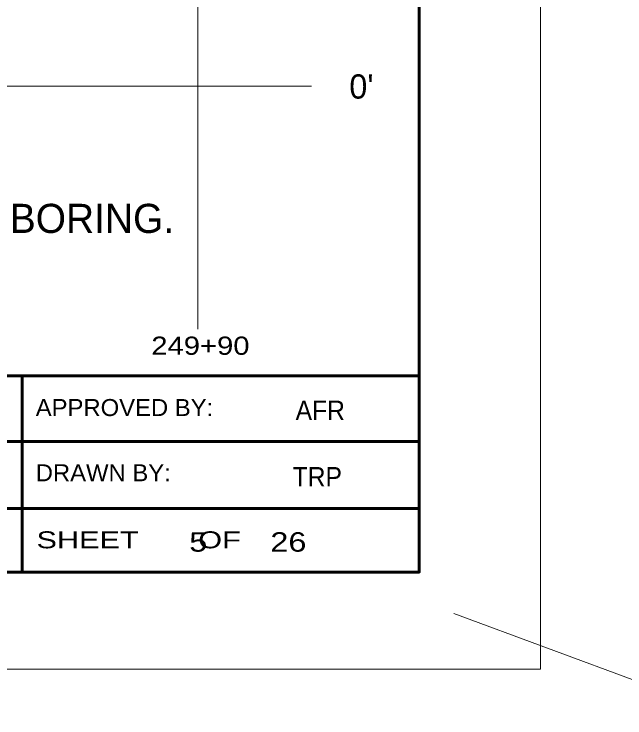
# Model space of a CAD drawing. Extents: x -76 to 974, y -1080 to -735.
# Drawn here: x 195.81 to 220.99, y -1058.13 to -1029.12 of the extents above; entities that cross this region are included whole.
import ezdxf
from ezdxf.enums import TextEntityAlignment as Align

# ---------------------------------------------------------------- set-up
doc = ezdxf.new("R2010")
doc.units = 0
doc.header["$LTSCALE"] = 0.36
for name, color, linetype, lineweight in [('27', 7, 'Continuous', 40), ('63', 7, 'Continuous', 35), ('7', 7, 'Continuous', 13)]:
    doc.layers.add(name, color=color, linetype=linetype, lineweight=lineweight)
doc.layers.add('29', color=7, linetype='Continuous')

msp = doc.modelspace()

# ---------------------------------------------------------------- linework, layer by layer
at = {"layer": '27', "lineweight": 13}
msp.add_line((213.9365, -1053.8167), (225.5283, -1058.1254), dxfattribs=at)
at = {"layer": '63', "lineweight": 13}
for q in [(217.515, -886.1123), (107.515, -1056.1123)]:
    msp.add_line((217.515, -1056.1123), q, dxfattribs=at)
at = {"layer": '63', "lineweight": 60}
for p, q in [((212.515, -891.4595), (212.515, -1052.1123)), ((196.1489, -1044.0258), (196.1489, -1052.1123)), ((179.7827, -1046.7337), (212.515, -1046.7337)), ((179.7827, -1049.4971), (212.515, -1049.4971))]:
    msp.add_line(p, q, dxfattribs=at)
at = {"layer": '63'}
msp.add_line((112.515, -1052.1123), (212.515, -1052.1123), dxfattribs=at)
at = {"layer": '63', "lineweight": 60}
msp.add_lwpolyline([(112.515, -1044.0258), (212.515, -1044.0258), (212.515, -1052.1123), (112.515, -1052.1123)], close=True, dxfattribs=at)
at = {"layer": '7'}
for p, q in [((203.3912, -1042.0988), (203.3912, -895.7205)), ((122.0054, -1032.09), (208.0761, -1032.09))]:
    msp.add_line(p, q, dxfattribs=at)

# ---------------------------------------------------------------- texts
at = {"layer": '29'}
msp.add_text('NOTE: STRATIGRAPHY IS DRAWN FROM BORING TO BORING.', height=1.2, dxfattribs=at).set_placement((178.3362, -1038.137), align=Align.CENTER)
at = {"layer": '63'}
msp.add_text("0'", height=1, dxfattribs=at).set_placement((210.1293, -1032.6008), align=Align.CENTER)
for s, height, width, p in [('249+90', 0.75, 1.2, (203.4917, -1043.1595)), ('AFR', 0.8, 0.95, (208.4329, -1045.8473)), ('TRP', 0.8, 0.95, (208.3102, -1048.5865)), ('5       26', 0.8, 1.25, (205.4459, -1051.2733))]:
    msp.add_text(s, height=height, dxfattribs=dict(at, width=width)).set_placement(p, align=Align.CENTER)
for s, width, p in [('APPROVED BY:', 1.05, (196.7018, -1045.683)), ('DRAWN BY:', 1.05, (196.7018, -1048.372)), ('SHEET       OF', 1.35, (196.7328, -1051.135))]:
    msp.add_text(s, height=0.6999, dxfattribs=dict(at, width=width)).set_placement(p)

doc.saveas('drawing.dxf')
